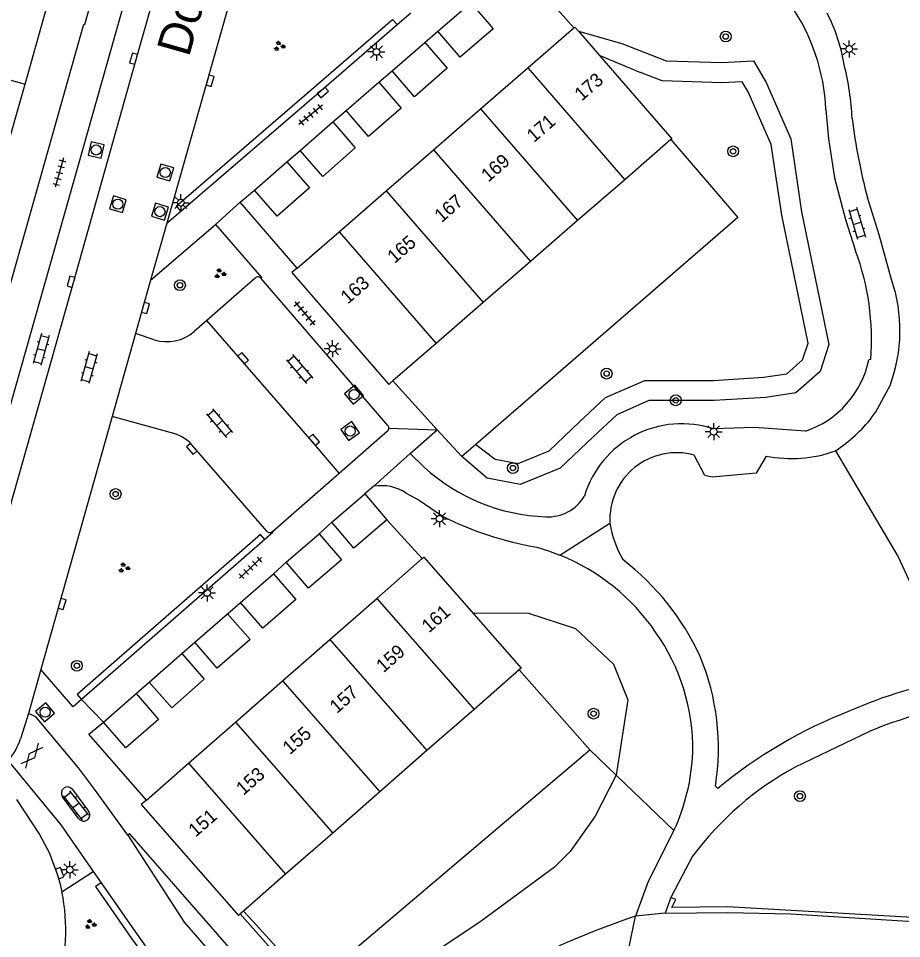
# Model space of a CAD drawing. Extents: x 132994 to 136000, y 393499 to 395512.
# Drawn here: x 134254.9 to 134320.4, y 394403.2 to 394471.3 of the extents above; entities that cross this region are included whole.
import ezdxf

# ---------------------------------------------------------------- set-up
doc = ezdxf.new("R2010")
doc.units = 0
for name, color, linetype in [('gg-afsc-erfafscheiding', 7, 'Continuous'), ('gg-afsc-muur', 7, 'Continuous'), ('gg-anno-huisnummerreeks BGT', 7, 'Continuous'), ('gg-anno-openbare ruimte label', 7, 'Continuous'), ('gg-bbg-bijgebouw', 7, 'Continuous'), ('gg-bbg-hoofdgebouw', 7, 'Continuous'), ('gg-bbg-tussenscheiding', 7, 'Continuous'), ('gg-knt-verharding', 7, 'Continuous'), ('gg-knt-verharding nz', 7, 'Continuous'), ('gt-grn-groengrens', 7, 'Continuous'), ('gt-grn-weggrens', 7, 'Continuous'), ('gt-symb-boom', 7, 'Continuous'), ('gt-symb-gesloten verharding', 7, 'Continuous'), ('gt-symb-groenvak', 7, 'Continuous'), ('gt-symb-klinker verharding', 7, 'Continuous'), ('gt-symb-kolk', 7, 'Continuous'), ('gt-symb-lichtmast', 7, 'Continuous'), ('gt-symb-rioolschacht', 7, 'Continuous'), ('gt-symb-tegel verharding', 7, 'Continuous')]:
    doc.layers.add(name, color=color, linetype=linetype)

# ---------------------------------------------------------------- blocks, each defined once
blk = doc.blocks.new('gt0-LMAST')
at = {"layer": 'gt-symb-lichtmast'}
for p, q in [((-0.182, 0.173), (-0.447, 0.438)), ((-0.005, 0.246), (-0.005, 0.621)), ((0.172, 0.173), (0.437, 0.438)), ((-0.255, -0.004), (-0.63, -0.004)), ((-0.182, -0.181), (-0.447, -0.446)), ((-0.005, -0.254), (-0.005, -0.629)), ((0.437, -0.446), (0.172, -0.181)), ((0.245, -0.004), (0.62, -0.004))]:
    blk.add_line(p, q, dxfattribs=at)
blk.add_circle((-0.005, -0.004), 0.25, dxfattribs=at)
blk = doc.blocks.new('gt0-KL1')
at = {"layer": 'gt-symb-klinker verharding'}
for p, q in [((-1.15, 0.3), (1.15, 0.3)), ((-1, -0.3), (-1, 0.3)), ((-0.5, 0.3), (-0.5, 0.45)), ((0, -0.3), (0, 0.3)), ((0.5, 0.3), (0.5, 0.45)), ((1, -0.3), (1, 0.3)), ((-1.15, -0.3), (1.15, -0.3)), ((-0.5, -0.45), (-0.5, -0.3)), ((0.5, -0.45), (0.5, -0.3))]:
    blk.add_line(p, q, dxfattribs=at)
blk = doc.blocks.new('gt0-BOOM')
at = {"layer": 'gt-symb-boom'}
for radius in [0.4, 0.2]:
    blk.add_circle((0, 0), radius, dxfattribs=at)
blk = doc.blocks.new('gt0-RS')
at = {"layer": 'gt-symb-rioolschacht'}
blk.add_lwpolyline([(-0.5, -0.5), (0.5, -0.5), (0.5, 0.5), (-0.5, 0.5)], close=True, dxfattribs=at)
blk.add_circle((0, 0), 0.375, dxfattribs=at)
blk = doc.blocks.new('gt0-TEG1')
at = {"layer": 'gt-symb-tegel verharding'}
for p, q in [((-1.125, 0), (1.125, 0)), ((-0.9, -0.25), (-0.9, 0.25)), ((-0.45, -0.25), (-0.45, 0.25)), ((0, -0.25), (0, 0.25)), ((0.45, -0.25), (0.45, 0.25)), ((0.9, -0.25), (0.9, 0.25))]:
    blk.add_line(p, q, dxfattribs=at)
blk = doc.blocks.new('gt0-KOLK')
at = {"layer": 'gt-symb-kolk'}
blk.add_lwpolyline([(0, 0), (0.375, 0), (0.375, 0.4), (-0.375, 0.4), (-0.375, 0), (0, 0)], dxfattribs=at)
blk = doc.blocks.new('gt0-GRVAK')
at = {"layer": 'gt-symb-groenvak'}
for p, q in [((-0.11, 0.189), (-0.228, 0.24)), ((-0.182, 0.153), (0.088, 0.153)), ((-0.091, 0.211), (-0.156, 0.322)), ((-0.047, 0.214), (-0.047, 0.393)), ((-0.004, 0.211), (0.061, 0.322)), ((0.015, 0.189), (0.133, 0.24)), ((0.262, -0.052), (0.197, 0.059)), ((0.305, -0.049), (0.305, 0.13)), ((0.349, -0.052), (0.414, 0.059)), ((-0.245, -0.228), (-0.363, -0.177)), ((-0.318, -0.264), (-0.047, -0.264)), ((-0.226, -0.206), (-0.291, -0.095)), ((-0.183, -0.203), (-0.183, -0.024)), ((-0.139, -0.206), (-0.074, -0.095)), ((-0.12, -0.228), (-0.002, -0.177)), ((0.243, -0.074), (0.125, -0.023)), ((0.17, -0.11), (0.441, -0.11)), ((0.368, -0.074), (0.486, -0.023))]:
    blk.add_line(p, q, dxfattribs=at)
blk = doc.blocks.new('gt0-GESVH1')
at = {"layer": 'gt-symb-gesloten verharding'}
for p, q in [((-0.992, -0.261), (0.008, 0.239)), ((0.008, -0.261), (-0.992, 0.239)), ((0.008, 0.239), (1.008, -0.261)), ((1.008, 0.239), (0.008, -0.261))]:
    blk.add_line(p, q, dxfattribs=at)

msp = doc.modelspace()

# ---------------------------------------------------------------- linework, layer by layer
at = {"layer": 'gg-afsc-erfafscheiding'}
for p, q in [((134282.681, 394444.473), (134285.97, 394440.849)), ((134287.795, 394438.869), (134285.97, 394440.849)), ((134288.837, 394439.772), (134287.795, 394438.869)), ((134297.28, 394417.144), (134292.04, 394423.067))]:
    msp.add_line(p, q, dxfattribs=at)
for points in [[(134303.285, 394462.352), (134308.24, 394456.593), (134288.837, 394439.772)], [(134272.316, 394404.437), (134276.659, 394399.655), (134297.28, 394417.144)]]:
    msp.add_lwpolyline(points, dxfattribs=at)
at = {"layer": 'gg-afsc-muur'}
for p, q in [((134293.52, 394473.54), (134296.102, 394470.63)), ((134275.594, 394452.832), (134271.36, 394457.71)), ((134284.866, 394431.312), (134282.24, 394434.19)), ((134264.426, 394413.421), (134260.17, 394418.295)), ((134271.625, 394405.198), (134272.316, 394404.437))]:
    msp.add_line(p, q, dxfattribs=at)
at = {"layer": 'gg-bbg-bijgebouw'}
for p, q in [((134286.01, 394470.39), (134288.45, 394472.5)), ((134282.62, 394467.45), (134285.04, 394469.56)), ((134279.22, 394464.5), (134281.64, 394466.6)), ((134275.81, 394461.55), (134278.23, 394463.66)), ((134272.42, 394458.61), (134274.83, 394460.71)), ((134278.15, 394434.01), (134280.6, 394436.11)), ((134280.6, 394436.11), (134282.24, 394434.19)), ((134274.78, 394431.04), (134277.22, 394433.15)), ((134271.4, 394428.07), (134273.83, 394430.18)), ((134268.01, 394425.11), (134270.44, 394427.22)), ((134264.63, 394422.16), (134267.05, 394424.27)), ((134261.24, 394419.19), (134263.66, 394421.31))]:
    msp.add_line(p, q, dxfattribs=at)
for points in [[(134288.45, 394472.5), (134290.11, 394470.57), (134287.68, 394468.46), (134286.01, 394470.39)], [(134285.04, 394469.56), (134286.71, 394467.64), (134284.29, 394465.53), (134282.62, 394467.45)], [(134281.64, 394466.6), (134283.31, 394464.68), (134280.89, 394462.58), (134279.22, 394464.5)], [(134278.23, 394463.66), (134279.9, 394461.74), (134277.49, 394459.63), (134275.81, 394461.55)], [(134274.83, 394460.71), (134276.51, 394458.79), (134274.1, 394456.69), (134272.42, 394458.61)], [(134282.24, 394434.19), (134279.79, 394432.09), (134278.15, 394434.01)], [(134277.22, 394433.15), (134278.87, 394431.23), (134276.43, 394429.13), (134274.78, 394431.04)], [(134273.83, 394430.18), (134275.49, 394428.27), (134273.05, 394426.16), (134271.4, 394428.07)], [(134270.44, 394427.22), (134272.1, 394425.31), (134269.67, 394423.2), (134268.01, 394425.11)], [(134267.05, 394424.27), (134268.71, 394422.37), (134266.3, 394420.25), (134264.63, 394422.16)], [(134263.66, 394421.31), (134265.33, 394419.4), (134262.91, 394417.29), (134261.24, 394419.19)]]:
    msp.add_lwpolyline(points, dxfattribs=at)
at = {"layer": 'gg-bbg-hoofdgebouw'}
for p, q in [((134255.432, 394466.463), (134257.07, 394472.268)), ((134292.681, 394467.661), (134296.102, 394470.63)), ((134296.446, 394470.383), (134298.003, 394468.589)), ((134289.187, 394464.628), (134292.681, 394467.661)), ((134253.795, 394460.658), (134255.432, 394466.463)), ((134285.692, 394461.596), (134289.187, 394464.628)), ((134303.285, 394462.352), (134299.864, 394459.384)), ((134282.197, 394458.563), (134285.692, 394461.596)), ((134299.864, 394459.384), (134296.369, 394456.35)), ((134278.703, 394455.53), (134282.197, 394458.563)), ((134296.369, 394456.35), (134292.873, 394453.317)), ((134275.594, 394452.832), (134278.703, 394455.53)), ((134292.873, 394453.317), (134289.377, 394450.284)), ((134289.377, 394450.284), (134285.882, 394447.25)), ((134285.882, 394447.25), (134282.681, 394444.473)), ((134281.499, 394428.365), (134284.866, 394431.312)), ((134278.008, 394425.309), (134281.499, 394428.365)), ((134274.518, 394422.254), (134278.008, 394425.309)), ((134292.04, 394423.067), (134288.698, 394420.141)), ((134271.027, 394419.199), (134274.518, 394422.254)), ((134288.698, 394420.141), (134285.208, 394417.086)), ((134267.537, 394416.143), (134271.027, 394419.199)), ((134285.208, 394417.086), (134281.718, 394414.031)), ((134264.426, 394413.421), (134267.537, 394416.143)), ((134281.718, 394414.031), (134278.227, 394410.977)), ((134278.227, 394410.977), (134274.737, 394407.922)), ((134274.737, 394407.922), (134271.625, 394405.198)), ((134271.625, 394405.198), (134271.379, 394404.983))]:
    msp.add_line(p, q, dxfattribs=at)
for points in [[(134296.102, 394470.63), (134296.176, 394470.694), (134296.446, 394470.383)], [(134298.003, 394468.589), (134303.36, 394462.417), (134303.285, 394462.352)], [(134275.594, 394452.832), (134275.208, 394452.497), (134282.386, 394444.217), (134282.681, 394444.473)], [(134284.866, 394431.312), (134284.989, 394431.42), (134288.678, 394427.206)], [(134288.678, 394427.206), (134292.188, 394423.196), (134292.04, 394423.067)], [(134264.426, 394413.421), (134264.046, 394413.088), (134271.247, 394404.867), (134271.379, 394404.983)]]:
    msp.add_lwpolyline(points, dxfattribs=at)
at = {"layer": 'gg-bbg-tussenscheiding'}
for p, q in [((134247.328, 394468.745), (134255.432, 394466.463)), ((134292.681, 394467.661), (134299.864, 394459.384)), ((134289.187, 394464.628), (134296.369, 394456.35)), ((134285.692, 394461.596), (134292.873, 394453.317)), ((134282.197, 394458.563), (134289.377, 394450.284)), ((134278.703, 394455.53), (134285.882, 394447.25)), ((134281.499, 394428.365), (134288.698, 394420.141)), ((134278.008, 394425.309), (134285.208, 394417.086)), ((134274.518, 394422.254), (134281.718, 394414.031)), ((134271.027, 394419.199), (134278.227, 394410.977)), ((134267.537, 394416.143), (134274.737, 394407.922))]:
    msp.add_line(p, q, dxfattribs=at)
at = {"layer": 'gg-knt-verharding'}
for p, q in [((134249.606, 394425.954), (134266.251, 394484.723)), ((134271.306, 394475.117), (134265.936, 394456.167)), ((134282.99, 394470.876), (134284.002, 394471.75)), ((134285.04, 394469.56), (134286.01, 394470.39)), ((134281.64, 394466.6), (134282.62, 394467.45)), ((134278.23, 394463.66), (134279.22, 394464.5)), ((134274.83, 394460.71), (134275.81, 394461.55)), ((134271.36, 394457.71), (134272.42, 394458.61)), ((134265.936, 394456.167), (134266.977, 394457.064)), ((134265.936, 394456.167), (134264.733, 394451.93)), ((134264.733, 394451.93), (134269.546, 394456.058)), ((134264.733, 394451.93), (134263.619, 394447.991)), ((134272.482, 394452.098), (134268.907, 394448.954)), ((134282.318, 394441.182), (134272.925, 394452.067)), ((134268.907, 394448.954), (134267.964, 394448.144)), ((134263.619, 394447.991), (134261.882, 394441.83)), ((134265.004, 394447.525), (134263.619, 394447.991)), ((134318.09, 394446.061), (134317.94, 394446.03)), ((134261.882, 394441.83), (134256.598, 394423.086)), ((134266.468, 394440.574), (134261.882, 394441.83)), ((134278.696, 394437.636), (134282.288, 394440.773)), ((134283.97, 394439.09), (134285.97, 394440.849)), ((134273.346, 394433.341), (134267.936, 394439.567)), ((134281.28, 394436.67), (134283.97, 394439.09)), ((134285.002, 394438.087), (134283.97, 394439.09)), ((134273.758, 394433.33), (134278.696, 394437.636)), ((134281.28, 394436.67), (134280.6, 394436.11)), ((134277.22, 394433.15), (134278.15, 394434.01)), ((134273.202, 394432.725), (134259.621, 394420.87)), ((134273.83, 394430.18), (134274.78, 394431.04)), ((134270.44, 394427.22), (134271.4, 394428.07)), ((134267.05, 394424.27), (134268.01, 394425.11)), ((134256.598, 394423.086), (134255.678, 394419.826)), ((134263.66, 394421.31), (134264.63, 394422.16)), ((134255.678, 394419.826), (134255.101, 394417.966)), ((134260.17, 394418.295), (134261.24, 394419.19)), ((134318.04, 394418.53), (134312.479, 394415.859)), ((134306.574, 394414.457), (134306.748, 394414.27)), ((134258.938, 394414.214), (134260.135, 394412.608)), ((134259.399, 394412.053), (134258.201, 394413.668)), ((134260.49, 394408.116), (134261.061, 394407.296)), ((134303.277, 394406.194), (134302.85, 394405.05)), ((134271.379, 394404.983), (134278.511, 394396.909)), ((134302.85, 394405.05), (134300.647, 394404.815))]:
    msp.add_line(p, q, dxfattribs=at)
for points in [[(134250.049, 394436.536), (134259.795, 394470.897), (134259.853, 394470.88), (134262.355, 394479.753), (134262.499, 394479.713), (134263.54, 394483.504), (134262.259, 394483.85), (134262.102, 394483.33), (134260.34, 394483.86)], [(134266.977, 394457.064), (134266.651, 394457.442), (134277.033, 394466.384), (134282.663, 394471.254), (134282.99, 394470.876)], [(134266.977, 394457.064), (134277.36, 394466.005), (134282.99, 394470.876)], [(134314.77, 394464.581), (134314.95, 394462.41), (134315.4, 394459.53), (134316.22, 394456.43), (134316.96, 394454.12)], [(134319.631, 394451.988), (134318.72, 394455.31), (134317.84, 394458.06)], [(134269.546, 394456.058), (134272.98, 394452.115), (134272.925, 394452.067)], [(134318.177, 394441.781), (134318.46, 394442.19), (134319.52, 394444.13)], [(134313.261, 394440.76), (134309.48, 394441.03), (134306.45, 394440.92)], [(134310.346, 394438.909), (134309.602, 394437.643), (134306.349, 394437.344), (134305.787, 394437.466), (134305.014, 394438.979)], [(134283.68, 394436.16), (134284.62, 394435.64), (134286.35, 394434.46)], [(134273.202, 394432.725), (134272.873, 394433.102), (134259.292, 394421.246), (134259.621, 394420.87)], [(134273.758, 394433.33), (134273.817, 394433.262), (134273.202, 394432.725)], [(134293.349, 394432.16), (134294.213, 394431.892), (134295.06, 394431.575)], [(134259.621, 394420.87), (134259.004, 394420.331), (134256.598, 394423.086)], [(134263.051, 394410.825), (134260.588, 394414.234), (134259.387, 394415.815), (134256.226, 394419.599), (134255.678, 394419.826)], [(134254.18, 394416.321), (134258.072, 394411.588), (134260.49, 394408.116)], [(134254.792, 394413.458), (134256.503, 394410.88), (134257.228, 394409.546), (134257.812, 394407.939), (134258.003, 394407.285), (134258.161, 394406.622)], [(134303.51, 394411.17), (134301.59, 394407.38), (134300.647, 394404.815)], [(134279.3, 394392.501), (134263.16, 394410.932), (134263.051, 394410.825)], [(134263.051, 394410.825), (134267.217, 394404.374), (134277.771, 394392.225), (134278.123, 394391.996), (134278.489, 394391.791)], [(134304.89, 394409.26), (134303.32, 394406.31), (134303.277, 394406.194)], [(134261.061, 394407.296), (134263.729, 394403.465), (134264.934, 394401.808), (134274.779, 394390.126), (134275.058, 394389.651), (134275.288, 394389.151)], [(134302.85, 394405.05), (134307.49, 394405.1), (134312.17, 394405), (134341.31, 394403.16)]]:
    msp.add_lwpolyline(points, dxfattribs=at)
for centre, radius, start, end in [((134299.827, 394463.869), 14.96, 2.7282, 34.67423), ((134303.351, 394465.813), 12.937, 9.40431, 27.21223), ((134296.088, 394462.934), 20.639, 2.70748, 13.99966), ((134358.701, 394469.031), 42.308, 186.95338, 195.02906), ((134299.334, 394447.54), 18.814, 355.49153, 20.47196), ((134272.69, 394451.886), 0.297, 37.63065, 134.36357), ((134308.434, 394448.216), 11.815, 339.7653, 18.61612), ((134265.93, 394450.484), 3.1, 252.62133, 311.00181), ((134311.003, 394447.477), 7.086, 288.58067, 348.21842), ((134309.196, 394448.848), 11.428, 303.3201, 321.79863), ((134282.097, 394440.992), 0.29, 311.03768, 355.83222), ((134282.095, 394440.992), 0.293, 355.84212, 40.37484), ((134304.083, 394433.769), 7.533, 71.68274, 163.23222), ((134265.656, 394437.817), 2.874, 37.50769, 73.59461), ((134303.698, 394434.219), 4.938, 74.53866, 183.40691), ((134312.215, 394448.239), 9.515, 258.67075, 290.02755), ((134294.527, 394448.544), 14.145, 227.67244, 267.91126), ((134281.827, 394433.342), 3.373, 56.67202, 99.33418), ((134294.162, 394437.56), 3.155, 267.25651, 329.14404), ((134297.396, 394456.273), 24.45, 243.14358, 260.47347), ((134306.612, 394435.175), 7.943, 189.04752, 209.70535), ((134273.557, 394433.531), 0.284, 221.96446, 314.97679), ((134289.094, 394416.904), 15.838, 34.48524, 67.87258), ((134288.132, 394416.116), 19.048, 24.60324, 52.55689), ((134289.884, 394417.206), 15.017, 359.04665, 35.24008), ((134289.18, 394417.28), 17.622, 350.78076, 22.57859), ((134329.814, 394390.224), 32.617, 99.38226, 113.99771), ((134330.057, 394389.53), 31.392, 95.26279, 112.50853), ((134329.166, 394387.292), 35.077, 111.08143, 129.72542), ((134250.085, 394419.694), 5.306, 320.52295, 340.99), ((134289.792, 394417.523), 15.117, 335.15047, 357.85133), ((134323.724, 394395.264), 23.465, 118.63457, 143.38248), ((134258.575, 394413.934), 0.459, 37.63043, 215.43472), ((134259.772, 394412.324), 0.461, 215.94787, 38.09027), ((134244.958, 394403.828), 13.495, 341.29993, 11.94923), ((134319.512, 394348.24), 59.637, 108.4408, 130.02229)]:
    msp.add_arc(centre, radius, start, end, dxfattribs=at)
at = {"layer": 'gg-knt-verharding nz'}
for points in [[(134251.312, 394424.665), (134252.683, 394429.397), (134259.034, 394451.766), (134263.67, 394468.3), (134267.162, 394480.673), (134268.352, 394484.828)], [(134278.696, 394437.636), (134276.694, 394439.979), (134268.907, 394448.954)]]:
    msp.add_lwpolyline(points, dxfattribs=at)
at = {"layer": 'gt-grn-groengrens'}
for p, q in [((134299.236, 394415.259), (134297.28, 394417.144)), ((134303.51, 394411.17), (134299.236, 394415.259)), ((134258.161, 394406.622), (134260.49, 394408.116))]:
    msp.add_line(p, q, dxfattribs=at)
for points in [[(134296.446, 394470.383), (134299.635, 394469.474), (134302.935, 394468.194), (134307.043, 394468.06), (134309.4, 394468.194), (134310.342, 394466.578), (134312.161, 394462.403), (134312.969, 394457.016), (134314.989, 394447.184), (134314.328, 394445.169), (134312.526, 394443.599), (134310.317, 394443.25), (134306.481, 394443.017), (134301.656, 394443.017), (134299.273, 394441.971), (134297.529, 394440.342), (134295.087, 394438.016), (134292.123, 394436.795), (134289.681, 394437.26), (134287.795, 394438.869)], [(134288.837, 394439.772), (134290.273, 394438.674), (134291.965, 394438.352), (134294.256, 394439.296), (134296.5, 394441.433), (134298.436, 394443.242), (134301.341, 394444.517), (134306.435, 394444.517), (134310.154, 394444.743), (134311.866, 394445.013), (134313.031, 394446.029), (134313.439, 394447.273), (134311.492, 394456.752), (134310.706, 394461.986), (134309.002, 394465.898), (134308.567, 394466.644), (134307.061, 394466.558), (134302.631, 394466.703), (134301.035, 394467.322), (134301.057, 394467.298), (134298.003, 394468.589)], [(134315.474, 394439.299), (134320.126, 394431.453), (134321.171, 394429.153), (134324.497, 394422.404)], [(134288.678, 394427.206), (134288.767, 394427.284), (134292.742, 394427.28), (134296.226, 394426.144), (134299.028, 394423.493), (134300.089, 394420.842), (134299.236, 394415.259)], [(134299.236, 394415.259), (134297.666, 394412.234), (134295.821, 394409.611), (134294.655, 394408.446), (134289.228, 394404.457), (134281.214, 394399.088), (134278.511, 394396.909)], [(134261.061, 394407.296), (134260.651, 394407.01), (134263.322, 394403.175), (134264.54, 394401.499), (134274.369, 394389.836), (134274.614, 394389.419), (134274.673, 394389.29)], [(134341.353, 394403.558), (134307.486, 394405.5), (134303.346, 394405.455), (134303.639, 394406.059), (134303.277, 394406.194)]]:
    msp.add_lwpolyline(points, dxfattribs=at)
at = {"layer": 'gt-grn-weggrens'}
for p, q in [((134269.546, 394456.058), (134271.36, 394457.71)), ((134282.387, 394440.971), (134285.97, 394440.849)), ((134295.06, 394431.575), (134298.768, 394433.926)), ((134259.621, 394420.87), (134261.24, 394419.19)), ((134300.137, 394402.298), (134300.647, 394404.815))]:
    msp.add_line(p, q, dxfattribs=at)

# ---------------------------------------------------------------- block references
at = {"layer": 'gt-symb-boom'}
for p in [(134307.341, 394469.992), (134307.892, 394461.487), (134266.91, 394451.567), (134298.52, 394445.018), (134303.639, 394443.04), (134291.575, 394438.018), (134262.142, 394436.093), (134259.273, 394423.373), (134297.552, 394419.821), (134312.843, 394413.711)]:
    msp.add_blockref('gt0-BOOM', p, dxfattribs=at)
at = {"layer": 'gt-symb-gesloten verharding', "rotation": 50.19442890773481}
msp.add_blockref('gt0-GESVH1', (134255.937, 394416.721), dxfattribs=at)
at = {"layer": 'gt-symb-groenvak'}
for p in [(134274.261, 394469.282), (134269.868, 394452.422), (134262.756, 394430.627), (134260.268, 394404.213)]:
    msp.add_blockref('gt0-GRVAK', p, dxfattribs=at)
at = {"layer": 'gt-symb-klinker verharding'}
for p, rotation in [((134317.073, 394456.155), -73.55871950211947), ((134256.631, 394446.801), -105.48118592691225), ((134260.172, 394445.461), -105.48118592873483), ((134275.772, 394445.365), -49.62237024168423), ((134269.838, 394441.346), -49.622370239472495), ((134259.197, 394413.025), -51.9039146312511)]:
    msp.add_blockref('gt0-KL1', p, dxfattribs=dict(at, rotation=rotation))
at = {"layer": 'gt-symb-kolk'}
for p, rotation in [((134263.67, 394468.3), 74.3350614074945), ((134268.946, 394466.771), -105.80573688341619), ((134277.36, 394466.005), -139.26653438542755), ((134259.034, 394451.766), 74.1510428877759), ((134264.165, 394449.929), -105.84895711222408), ((134271.444, 394446.035), -49.07748614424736), ((134276.694, 394439.979), -49.47835936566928), ((134267.936, 394439.567), 130.98552473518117), ((134257.986, 394428.006), -105.73922509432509), ((134257.812, 394407.939), -70.02103000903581)]:
    msp.add_blockref('gt0-KOLK', p, dxfattribs=dict(at, rotation=rotation))
at = {"layer": 'gt-symb-lichtmast'}
for p in [(134316.497, 394469.073), (134281.469, 394468.856), (134266.979, 394457.686), (134278.228, 394446.863), (134306.457, 394440.72), (134286.149, 394434.267), (134268.925, 394428.772), (134258.756, 394408.266)]:
    msp.add_blockref('gt0-LMAST', p, dxfattribs=at)
at = {"layer": 'gt-symb-rioolschacht'}
for p, rotation in [((134260.702, 394461.587), 76.91889131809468), ((134265.825, 394459.917), 73.86504517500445), ((134262.313, 394457.567), 73.3772809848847), ((134265.427, 394457.018), -16.696925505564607), ((134279.804, 394443.461), -49.41533616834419), ((134279.517, 394440.761), 124.97483212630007), ((134256.922, 394419.926), 40.138267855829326)]:
    msp.add_blockref('gt0-RS', p, dxfattribs=dict(at, rotation=rotation))
at = {"layer": 'gt-symb-tegel verharding'}
for p, rotation in [((134276.593, 394464.196), -140.8033111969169), ((134257.971, 394459.912), -105.48118592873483), ((134276.154, 394449.48), -49.62237024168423), ((134272.135, 394430.627), -136.90510201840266)]:
    msp.add_blockref('gt0-TEG1', p, dxfattribs=dict(at, rotation=rotation))

# ---------------------------------------------------------------- texts
at = {"layer": 'gg-anno-huisnummerreeks BGT'}
for s, rotation, p in [('173', 40.9, (134296.677, 394465.172)), ('171', 41, (134293.137, 394462.097)), ('169', 40.9, (134289.755, 394459.164)), ('167', 40.9, (134286.298, 394456.165)), ('165', 41, (134282.807, 394453.133)), ('163', 40.9, (134279.347, 394450.131)), ('161', 41.2, (134285.358, 394425.762)), ('159', 41.2, (134281.986, 394422.81)), ('157', 41.2, (134278.539, 394419.792)), ('155', 41.2, (134275.055, 394416.744)), ('153', 41.2, (134271.604, 394413.722)), ('151', 41.1, (134268.072, 394410.633))]:
    msp.add_text(s, height=1, rotation=rotation, dxfattribs=at).set_placement(p)
at = {"layer": 'gg-anno-openbare ruimte label'}
msp.add_text('Dolomietenlaan', height=2.5, rotation=74.1, dxfattribs=at).set_placement((134267.566, 394468.403))

doc.saveas('drawing.dxf')
